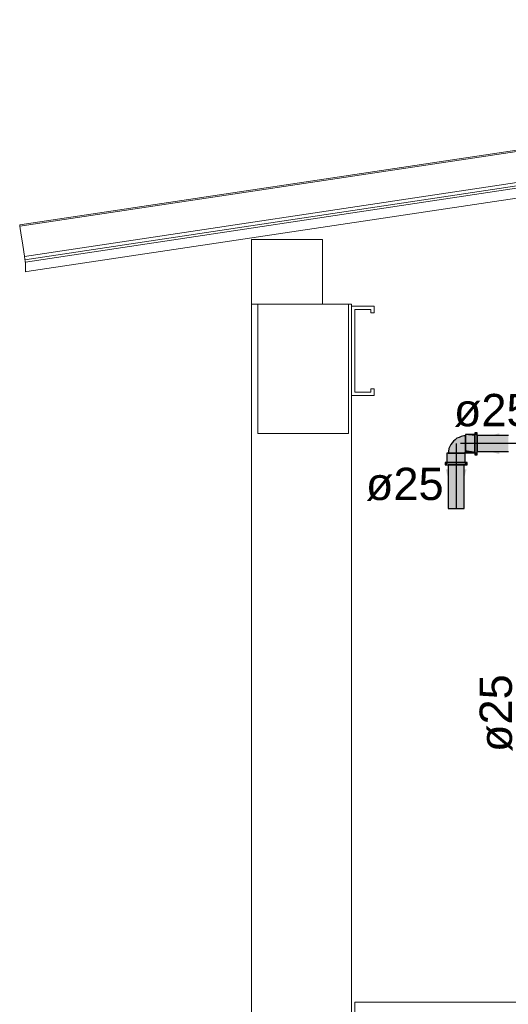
# Model space of a CAD drawing. Header units: millimetres. Extents: x -16331 to -10174, y -4135 to -3584.
# Tile 427 of 456: x -10192.64 to -10189.61, y -4007.09 to -4001. Entities that reach past the tile are written whole.
import ezdxf

# ---------------------------------------------------------------- set-up
doc = ezdxf.new("R2010")
doc.units = ezdxf.units.MM
for name, color, linetype in [('AF-Condutos', 4, 'Continuous'), ('AF-Conexões', 4, 'Continuous'), ('AF-Sentido conduto', 7, 'Continuous'), ('AF-Textos conduto', 7, 'Continuous')]:
    doc.layers.add(name, color=color, linetype=linetype)
for name, color, linetype, lineweight in [('DI-Elementos externos em corte', 9, 'Continuous', 18), ('DI-Elementos externos em vista', 9, 'Continuous', 5), ('IFC-IfcBuildingElementProxy-Contorno', 250, 'Continuous', 5), ('IFC-IfcRoof-Contorno', 250, 'Continuous', 5)]:
    doc.layers.add(name, color=color, linetype=linetype, lineweight=lineweight)
doc.styles.add('Arial', font='arial.ttf', dxfattribs={"height": 100})

msp = doc.modelspace()

# ---------------------------------------------------------------- hatches: boundary and pattern name
at = {"layer": 'AF-Condutos', "linetype": 'Continuous'}
for points in [[(-10189.6134, -4003.5695), (-10189.8066, -4003.5695), (-10189.8066, -4003.5738), (-10189.8066, -4003.5861), (-10189.8066, -4003.6041), (-10189.8066, -4003.6247), (-10189.8066, -4003.6445), (-10189.8066, -4003.66), (-10189.8066, -4003.6684), (-10189.6134, -4003.6684), (-10189.6134, -4003.66), (-10189.6134, -4003.6445), (-10189.6134, -4003.6247), (-10189.6134, -4003.6041), (-10189.6134, -4003.5861), (-10189.6134, -4003.5738)], [(-10189.9866, -4003.7495), (-10189.9866, -4004.0195), (-10189.9823, -4004.0195), (-10189.9701, -4004.0195), (-10189.9521, -4004.0195), (-10189.9314, -4004.0195), (-10189.9116, -4004.0195), (-10189.8962, -4004.0195), (-10189.8877, -4004.0195), (-10189.8877, -4003.7495), (-10189.8962, -4003.7495), (-10189.9116, -4003.7495), (-10189.9314, -4003.7495), (-10189.9521, -4003.7495), (-10189.9701, -4003.7495), (-10189.9823, -4003.7495)]]:
    msp.add_hatch(color=151, dxfattribs=at).paths.add_polyline_path(points)
at = {"layer": 'AF-Conexões', "linetype": 'Continuous'}
for points in [[(-10189.91, -4003.5777), (-10189.9112, -4003.5849), (-10189.9222, -4003.5982), (-10189.9307, -4003.6155), (-10189.9292, -4003.6374), (-10189.9236, -4003.6602), (-10189.9108, -4003.6771), (-10189.8973, -4003.6771), (-10189.9064, -4003.6649), (-10189.9065, -4003.6496), (-10189.9152, -4003.6268), (-10189.9044, -4003.6139), (-10189.9152, -4003.6268), (-10189.9065, -4003.6496), (-10189.9064, -4003.6649), (-10189.8973, -4003.6771), (-10189.8883, -4003.6771), (-10189.8914, -4003.6647), (-10189.8883, -4003.6771), (-10189.8849, -4003.6771), (-10189.8824, -4003.6737), (-10189.879, -4003.6712), (-10189.879, -4003.6679), (-10189.879, -4003.6588), (-10189.8912, -4003.6498), (-10189.8963, -4003.6325), (-10189.8912, -4003.6498), (-10189.879, -4003.6588), (-10189.879, -4003.6453), (-10189.879, -4003.6289), (-10189.8919, -4003.6116), (-10189.899, -4003.5981), (-10189.8919, -4003.6116), (-10189.879, -4003.6289), (-10189.879, -4003.6202), (-10189.879, -4003.6115), (-10189.879, -4003.595), (-10189.8951, -4003.5824), (-10189.879, -4003.595), (-10189.879, -4003.5816), (-10189.879, -4003.5728), (-10189.8958, -4003.5754), (-10189.879, -4003.5728), (-10189.879, -4003.5697), (-10189.8896, -4003.5716), (-10189.9062, -4003.5747), (-10189.9188, -4003.5803), (-10189.9314, -4003.586), (-10189.9422, -4003.5945), (-10189.9531, -4003.603), (-10189.9616, -4003.6139), (-10189.9701, -4003.6248), (-10189.9758, -4003.6374), (-10189.9815, -4003.65), (-10189.9845, -4003.6666), (-10189.9864, -4003.6771), (-10189.9834, -4003.6771), (-10189.9807, -4003.6603), (-10189.9782, -4003.646), (-10189.9725, -4003.6355), (-10189.9613, -4003.6171), (-10189.9725, -4003.6355), (-10189.9782, -4003.646), (-10189.9807, -4003.6603), (-10189.9834, -4003.6771), (-10189.9746, -4003.6771), (-10189.9717, -4003.6527), (-10189.9746, -4003.6771), (-10189.9611, -4003.6771), (-10189.9578, -4003.6585), (-10189.9582, -4003.6377), (-10189.9516, -4003.62), (-10189.9453, -4003.6044), (-10189.9364, -4003.5922), (-10189.922, -4003.583), (-10189.9364, -4003.5922), (-10189.9453, -4003.6044), (-10189.9516, -4003.62), (-10189.9582, -4003.6377), (-10189.9578, -4003.6585), (-10189.9611, -4003.6771), (-10189.9447, -4003.6771), (-10189.9272, -4003.6771), (-10189.942, -4003.6539), (-10189.9446, -4003.6328), (-10189.942, -4003.6539), (-10189.9272, -4003.6771), (-10189.9108, -4003.6771), (-10189.9236, -4003.6602), (-10189.9292, -4003.6374), (-10189.9307, -4003.6155), (-10189.9222, -4003.5982), (-10189.9112, -4003.5849)], [(-10189.8202, -4003.5647), (-10189.8202, -4003.5627), (-10189.879, -4003.5627), (-10189.879, -4003.5647), (-10189.8202, -4003.5703)], [(-10189.879, -4003.5647), (-10189.879, -4003.5697), (-10189.879, -4003.5703), (-10189.879, -4003.5794), (-10189.879, -4003.5911), (-10189.879, -4003.6048), (-10189.879, -4003.6195), (-10189.879, -4003.6342), (-10189.879, -4003.6479), (-10189.879, -4003.6597), (-10189.8202, -4003.6687), (-10189.8202, -4003.6597), (-10189.8202, -4003.6479), (-10189.8202, -4003.6342), (-10189.8202, -4003.6195), (-10189.8202, -4003.6048), (-10189.8202, -4003.5911), (-10189.8202, -4003.5794), (-10189.8202, -4003.5703), (-10189.8608, -4003.5664)], [(-10189.8066, -4003.5538), (-10189.8066, -4003.5515), (-10189.8202, -4003.5515), (-10189.8202, -4003.5538), (-10189.8202, -4003.5606), (-10189.809, -4003.5695), (-10189.8066, -4003.5714), (-10189.8066, -4003.5695), (-10189.8066, -4003.5606)], [(-10189.8202, -4003.5606), (-10189.8202, -4003.5627), (-10189.8202, -4003.5714), (-10189.8202, -4003.5855), (-10189.8202, -4003.6019), (-10189.8202, -4003.6195), (-10189.8202, -4003.6371), (-10189.8202, -4003.6535), (-10189.8202, -4003.6676), (-10189.8192, -4003.6684), (-10189.8066, -4003.6784), (-10189.8066, -4003.6684), (-10189.8066, -4003.6676), (-10189.8066, -4003.6535), (-10189.8066, -4003.6371), (-10189.8066, -4003.6195), (-10189.8066, -4003.6019), (-10189.8066, -4003.5855), (-10189.8066, -4003.5714), (-10189.8176, -4003.5627)], [(-10189.8818, -4003.7359), (-10189.8798, -4003.7359), (-10189.8798, -4003.6771), (-10189.8818, -4003.6771), (-10189.8874, -4003.6771), (-10189.8965, -4003.6771), (-10189.9082, -4003.6771), (-10189.9219, -4003.6771), (-10189.9366, -4003.6771), (-10189.9513, -4003.6771), (-10189.965, -4003.6771), (-10189.9768, -4003.6771), (-10189.9858, -4003.6771), (-10189.9915, -4003.6771), (-10189.9934, -4003.6771), (-10189.9934, -4003.7359), (-10189.9915, -4003.7359), (-10189.9858, -4003.7359), (-10189.9768, -4003.7359), (-10189.965, -4003.7359), (-10189.9513, -4003.7359), (-10189.9366, -4003.7359), (-10189.9219, -4003.7359), (-10189.9082, -4003.7359), (-10189.8965, -4003.7359), (-10189.8874, -4003.7359)], [(-10189.879, -4003.6763), (-10189.8202, -4003.6763), (-10189.8202, -4003.6744), (-10189.8202, -4003.6687), (-10189.8661, -4003.6617), (-10189.8756, -4003.6687), (-10189.876, -4003.669), (-10189.8756, -4003.6687), (-10189.8661, -4003.6617), (-10189.879, -4003.6597), (-10189.879, -4003.6687), (-10189.879, -4003.6712), (-10189.879, -4003.6744)], [(-10189.8202, -4003.6875), (-10189.8066, -4003.6875), (-10189.8066, -4003.6852), (-10189.8066, -4003.6784), (-10189.8092, -4003.6763), (-10189.8202, -4003.6676), (-10189.8202, -4003.6763), (-10189.8202, -4003.6784), (-10189.8202, -4003.6852)], [(-10190.0046, -4003.7359), (-10190.0046, -4003.7495), (-10190.0023, -4003.7495), (-10189.9955, -4003.7495), (-10189.9847, -4003.7359), (-10189.9955, -4003.7359), (-10190.0023, -4003.7359)], [(-10189.9955, -4003.7495), (-10189.9866, -4003.7495), (-10189.9847, -4003.7495), (-10189.9706, -4003.7495), (-10189.9542, -4003.7495), (-10189.9366, -4003.7495), (-10189.919, -4003.7495), (-10189.9026, -4003.7495), (-10189.8885, -4003.7495), (-10189.8777, -4003.7359), (-10189.8885, -4003.7359), (-10189.9026, -4003.7359), (-10189.919, -4003.7359), (-10189.9366, -4003.7359), (-10189.9542, -4003.7359), (-10189.9706, -4003.7359), (-10189.9847, -4003.7359), (-10189.9866, -4003.7383)], [(-10189.8709, -4003.7495), (-10189.8686, -4003.7495), (-10189.8686, -4003.7359), (-10189.8709, -4003.7359), (-10189.8777, -4003.7359), (-10189.8877, -4003.7485), (-10189.8885, -4003.7495), (-10189.8877, -4003.7495), (-10189.8777, -4003.7495)]]:
    msp.add_hatch(color=161, dxfattribs=at).paths.add_polyline_path(points)
at = {"layer": 'AF-Sentido conduto', "linetype": 'Continuous'}
for points in [[(-10189.91, -4003.6191), (-10189.6685, -4003.6838), (-10189.6685, -4003.5544)], [(-10189.9366, -4004.0191), (-10189.8719, -4003.7776), (-10190.0013, -4003.7776)]]:
    msp.add_hatch(color=140, dxfattribs=at).paths.add_polyline_path(points)

# ---------------------------------------------------------------- linework, layer by layer
at = {"layer": 'AF-Condutos'}
for p, q in [((-10189.8066, -4003.5695), (-10189.8066, -4003.5738)), ((-10189.6134, -4003.5695), (-10189.8066, -4003.5695)), ((-10189.8066, -4003.5738), (-10189.8066, -4003.5861)), ((-10189.8066, -4003.5861), (-10189.8066, -4003.6041)), ((-10189.8066, -4003.6041), (-10189.8066, -4003.6247)), ((-10189.8066, -4003.6247), (-10189.8066, -4003.6445)), ((-10189.8066, -4003.6445), (-10189.8066, -4003.66)), ((-10189.8066, -4003.66), (-10189.8066, -4003.6684)), ((-10189.8066, -4003.6684), (-10189.6134, -4003.6684)), ((-10189.9823, -4003.7495), (-10189.9866, -4003.7495)), ((-10189.9866, -4003.7495), (-10189.9866, -4004.0195)), ((-10189.9701, -4003.7495), (-10189.9823, -4003.7495)), ((-10189.9521, -4003.7495), (-10189.9701, -4003.7495)), ((-10189.9314, -4003.7495), (-10189.9521, -4003.7495)), ((-10189.9116, -4003.7495), (-10189.9314, -4003.7495)), ((-10189.8962, -4003.7495), (-10189.9116, -4003.7495)), ((-10189.8877, -4003.7495), (-10189.8962, -4003.7495)), ((-10189.8877, -4004.0195), (-10189.8877, -4003.7495)), ((-10189.9866, -4004.0195), (-10189.9823, -4004.0195)), ((-10189.9823, -4004.0195), (-10189.9701, -4004.0195)), ((-10189.9701, -4004.0195), (-10189.9521, -4004.0195)), ((-10189.9521, -4004.0195), (-10189.9314, -4004.0195)), ((-10189.9314, -4004.0195), (-10189.9116, -4004.0195)), ((-10189.9116, -4004.0195), (-10189.8962, -4004.0195)), ((-10189.8962, -4004.0195), (-10189.8877, -4004.0195))]:
    msp.add_line(p, q, dxfattribs=at)
at = {"layer": 'AF-Conexões'}
for p, q in [((-10189.9422, -4003.5945), (-10189.9531, -4003.603)), ((-10189.9314, -4003.586), (-10189.9422, -4003.5945)), ((-10189.9188, -4003.5803), (-10189.9314, -4003.586)), ((-10189.9062, -4003.5747), (-10189.9188, -4003.5803)), ((-10189.8896, -4003.5716), (-10189.9062, -4003.5747)), ((-10189.879, -4003.5697), (-10189.8896, -4003.5716)), ((-10189.879, -4003.5627), (-10189.879, -4003.5647)), ((-10189.8202, -4003.5627), (-10189.879, -4003.5627)), ((-10189.879, -4003.5647), (-10189.879, -4003.5697)), ((-10189.879, -4003.5697), (-10189.879, -4003.5703)), ((-10189.879, -4003.5728), (-10189.879, -4003.5697)), ((-10189.879, -4003.5703), (-10189.879, -4003.5794)), ((-10189.879, -4003.5816), (-10189.879, -4003.5728)), ((-10189.879, -4003.5794), (-10189.879, -4003.5911)), ((-10189.879, -4003.595), (-10189.879, -4003.5816)), ((-10189.879, -4003.5911), (-10189.879, -4003.6048)), ((-10189.879, -4003.6115), (-10189.879, -4003.595)), ((-10189.8202, -4003.5515), (-10189.8202, -4003.5538)), ((-10189.8066, -4003.5515), (-10189.8202, -4003.5515)), ((-10189.8202, -4003.5538), (-10189.8202, -4003.5606)), ((-10189.8202, -4003.5606), (-10189.8202, -4003.5627)), ((-10189.8202, -4003.5627), (-10189.8202, -4003.5714)), ((-10189.8202, -4003.5647), (-10189.8202, -4003.5627)), ((-10189.8202, -4003.5703), (-10189.8202, -4003.5647)), ((-10189.8202, -4003.5794), (-10189.8202, -4003.5703)), ((-10189.8202, -4003.5714), (-10189.8202, -4003.5855)), ((-10189.8202, -4003.5911), (-10189.8202, -4003.5794)), ((-10189.8202, -4003.5855), (-10189.8202, -4003.6019)), ((-10189.8202, -4003.6048), (-10189.8202, -4003.5911)), ((-10189.8066, -4003.5538), (-10189.8066, -4003.5515)), ((-10189.8066, -4003.5606), (-10189.8066, -4003.5538)), ((-10189.8066, -4003.5695), (-10189.8066, -4003.5606)), ((-10189.8066, -4003.5714), (-10189.8066, -4003.5695)), ((-10189.8066, -4003.5855), (-10189.8066, -4003.5714)), ((-10189.8066, -4003.6019), (-10189.8066, -4003.5855)), ((-10189.9815, -4003.65), (-10189.9845, -4003.6666)), ((-10189.9758, -4003.6374), (-10189.9815, -4003.65)), ((-10189.9701, -4003.6248), (-10189.9758, -4003.6374)), ((-10189.9616, -4003.6139), (-10189.9701, -4003.6248)), ((-10189.9531, -4003.603), (-10189.9616, -4003.6139)), ((-10189.879, -4003.6048), (-10189.879, -4003.6195)), ((-10189.879, -4003.6202), (-10189.879, -4003.6115)), ((-10189.879, -4003.6195), (-10189.879, -4003.6342)), ((-10189.879, -4003.6289), (-10189.879, -4003.6202)), ((-10189.879, -4003.6453), (-10189.879, -4003.6289)), ((-10189.879, -4003.6342), (-10189.879, -4003.6479)), ((-10189.879, -4003.6588), (-10189.879, -4003.6453)), ((-10189.879, -4003.6479), (-10189.879, -4003.6597)), ((-10189.879, -4003.6679), (-10189.879, -4003.6588)), ((-10189.8202, -4003.6019), (-10189.8202, -4003.6195)), ((-10189.8202, -4003.6195), (-10189.8202, -4003.6048)), ((-10189.8202, -4003.6195), (-10189.8202, -4003.6371)), ((-10189.8202, -4003.6342), (-10189.8202, -4003.6195)), ((-10189.8202, -4003.6479), (-10189.8202, -4003.6342)), ((-10189.8202, -4003.6371), (-10189.8202, -4003.6535)), ((-10189.8202, -4003.6597), (-10189.8202, -4003.6479)), ((-10189.8202, -4003.6535), (-10189.8202, -4003.6676)), ((-10189.8066, -4003.6195), (-10189.8066, -4003.6019)), ((-10189.8066, -4003.6371), (-10189.8066, -4003.6195)), ((-10189.8066, -4003.6535), (-10189.8066, -4003.6371)), ((-10189.8066, -4003.6676), (-10189.8066, -4003.6535)), ((-10189.9915, -4003.6771), (-10189.9934, -4003.6771)), ((-10189.9934, -4003.6771), (-10189.9934, -4003.7359)), ((-10189.9858, -4003.6771), (-10189.9915, -4003.6771)), ((-10189.9845, -4003.6666), (-10189.9864, -4003.6771)), ((-10189.9864, -4003.6771), (-10189.9834, -4003.6771)), ((-10189.9768, -4003.6771), (-10189.9858, -4003.6771)), ((-10189.9834, -4003.6771), (-10189.9746, -4003.6771)), ((-10189.965, -4003.6771), (-10189.9768, -4003.6771)), ((-10189.9746, -4003.6771), (-10189.9611, -4003.6771)), ((-10189.9513, -4003.6771), (-10189.965, -4003.6771)), ((-10189.9611, -4003.6771), (-10189.9447, -4003.6771)), ((-10189.9366, -4003.6771), (-10189.9513, -4003.6771)), ((-10189.9447, -4003.6771), (-10189.9272, -4003.6771)), ((-10189.9219, -4003.6771), (-10189.9366, -4003.6771)), ((-10189.9272, -4003.6771), (-10189.9108, -4003.6771)), ((-10189.9082, -4003.6771), (-10189.9219, -4003.6771)), ((-10189.9108, -4003.6771), (-10189.8973, -4003.6771)), ((-10189.8965, -4003.6771), (-10189.9082, -4003.6771)), ((-10189.8973, -4003.6771), (-10189.8883, -4003.6771)), ((-10189.8874, -4003.6771), (-10189.8965, -4003.6771)), ((-10189.8883, -4003.6771), (-10189.8849, -4003.6771)), ((-10189.8818, -4003.6771), (-10189.8874, -4003.6771)), ((-10189.8849, -4003.6771), (-10189.8824, -4003.6737)), ((-10189.8824, -4003.6737), (-10189.879, -4003.6712)), ((-10189.8798, -4003.6771), (-10189.8818, -4003.6771)), ((-10189.8798, -4003.7359), (-10189.8798, -4003.6771)), ((-10189.879, -4003.6597), (-10189.879, -4003.6687)), ((-10189.879, -4003.6712), (-10189.879, -4003.6679)), ((-10189.879, -4003.6687), (-10189.879, -4003.6712)), ((-10189.879, -4003.6712), (-10189.879, -4003.6744)), ((-10189.879, -4003.6744), (-10189.879, -4003.6763)), ((-10189.879, -4003.6763), (-10189.8202, -4003.6763)), ((-10189.8202, -4003.6687), (-10189.8202, -4003.6597)), ((-10189.8202, -4003.6676), (-10189.8202, -4003.6763)), ((-10189.8202, -4003.6744), (-10189.8202, -4003.6687)), ((-10189.8202, -4003.6763), (-10189.8202, -4003.6744)), ((-10189.8202, -4003.6763), (-10189.8202, -4003.6784)), ((-10189.8202, -4003.6784), (-10189.8202, -4003.6852)), ((-10189.8202, -4003.6852), (-10189.8202, -4003.6875)), ((-10189.8202, -4003.6875), (-10189.8066, -4003.6875)), ((-10189.8066, -4003.6684), (-10189.8066, -4003.6676)), ((-10189.8066, -4003.6784), (-10189.8066, -4003.6684)), ((-10189.8066, -4003.6852), (-10189.8066, -4003.6784)), ((-10189.8066, -4003.6875), (-10189.8066, -4003.6852)), ((-10190.0023, -4003.7359), (-10190.0046, -4003.7359)), ((-10190.0046, -4003.7359), (-10190.0046, -4003.7495)), ((-10190.0046, -4003.7495), (-10190.0023, -4003.7495)), ((-10189.9955, -4003.7359), (-10190.0023, -4003.7359)), ((-10190.0023, -4003.7495), (-10189.9955, -4003.7495)), ((-10189.9847, -4003.7359), (-10189.9955, -4003.7359)), ((-10189.9955, -4003.7495), (-10189.9866, -4003.7495)), ((-10189.9934, -4003.7359), (-10189.9915, -4003.7359)), ((-10189.9915, -4003.7359), (-10189.9858, -4003.7359)), ((-10189.9866, -4003.7495), (-10189.9847, -4003.7495)), ((-10189.9858, -4003.7359), (-10189.9768, -4003.7359)), ((-10189.9706, -4003.7359), (-10189.9847, -4003.7359)), ((-10189.9847, -4003.7495), (-10189.9706, -4003.7495)), ((-10189.9768, -4003.7359), (-10189.965, -4003.7359)), ((-10189.9542, -4003.7359), (-10189.9706, -4003.7359)), ((-10189.9706, -4003.7495), (-10189.9542, -4003.7495)), ((-10189.965, -4003.7359), (-10189.9513, -4003.7359)), ((-10189.9366, -4003.7359), (-10189.9542, -4003.7359)), ((-10189.9542, -4003.7495), (-10189.9366, -4003.7495)), ((-10189.9513, -4003.7359), (-10189.9366, -4003.7359)), ((-10189.919, -4003.7359), (-10189.9366, -4003.7359)), ((-10189.9366, -4003.7359), (-10189.9219, -4003.7359)), ((-10189.9366, -4003.7495), (-10189.919, -4003.7495)), ((-10189.9219, -4003.7359), (-10189.9082, -4003.7359)), ((-10189.9026, -4003.7359), (-10189.919, -4003.7359)), ((-10189.919, -4003.7495), (-10189.9026, -4003.7495)), ((-10189.9082, -4003.7359), (-10189.8965, -4003.7359)), ((-10189.8885, -4003.7359), (-10189.9026, -4003.7359)), ((-10189.9026, -4003.7495), (-10189.8885, -4003.7495)), ((-10189.8965, -4003.7359), (-10189.8874, -4003.7359)), ((-10189.8777, -4003.7359), (-10189.8885, -4003.7359)), ((-10189.8885, -4003.7495), (-10189.8877, -4003.7495)), ((-10189.8877, -4003.7495), (-10189.8777, -4003.7495)), ((-10189.8874, -4003.7359), (-10189.8818, -4003.7359)), ((-10189.8818, -4003.7359), (-10189.8798, -4003.7359)), ((-10189.8709, -4003.7359), (-10189.8777, -4003.7359)), ((-10189.8777, -4003.7495), (-10189.8709, -4003.7495)), ((-10189.8686, -4003.7359), (-10189.8709, -4003.7359)), ((-10189.8709, -4003.7495), (-10189.8686, -4003.7495)), ((-10189.8686, -4003.7495), (-10189.8686, -4003.7359))]:
    msp.add_line(p, q, dxfattribs=at)
at = {"layer": 'AF-Sentido conduto'}
for points in [[(-10189.9366, -4003.6191), (-10189.9366, -4004.0191)], [(-10189.51, -4003.6191), (-10189.91, -4003.6191)]]:
    msp.add_lwpolyline(points, dxfattribs=at)
at = {"layer": 'DI-Elementos externos em corte'}
for p, q in [((-10191.2072, -4002.2707), (-10184.1468, -4001.2117)), ((-10184.7902, -4001.2879), (-10192.6093, -4002.4608)), ((-10185.404, -4001.415), (-10192.6034, -4002.4949)), ((-10192.5953, -4002.5544), (-10185.404, -4001.4757)), ((-10192.6064, -4002.4806), (-10191.2072, -4002.2707)), ((-10191.2034, -4002.3556), (-10191.2034, -4002.4146)), ((-10191.1385, -4002.3556), (-10191.2034, -4002.3556)), ((-10190.7634, -4002.3556), (-10191.1385, -4002.3556)), ((-10190.7634, -4002.4146), (-10190.7634, -4002.3556)), ((-10191.2034, -4002.4146), (-10191.2034, -4002.7556)), ((-10190.7634, -4002.7556), (-10190.7634, -4002.4146)), ((-10192.6093, -4002.4608), (-10192.6069, -4002.4773)), ((-10192.6069, -4002.4773), (-10192.6064, -4002.4806)), ((-10192.6034, -4002.4949), (-10192.6034, -4002.5006)), ((-10192.6034, -4002.5006), (-10192.6034, -4002.5028)), ((-10192.6034, -4002.5028), (-10192.6034, -4002.504)), ((-10192.6034, -4002.504), (-10192.6034, -4002.5057)), ((-10192.6034, -4002.5057), (-10192.6034, -4002.5556)), ((-10192.6034, -4002.5556), (-10192.5953, -4002.5544)), ((-10191.2038, -4002.7556), (-10191.2038, -4003.9473)), ((-10191.2034, -4002.7556), (-10191.2038, -4002.7556)), ((-10191.1638, -4002.7556), (-10191.2034, -4002.7556)), ((-10191.2034, -4002.7556), (-10191.1638, -4002.7556)), ((-10191.1114, -4002.7556), (-10191.1638, -4002.7556)), ((-10191.1638, -4002.7556), (-10191.1385, -4002.7556)), ((-10191.1638, -4002.7556), (-10191.1638, -4002.8758)), ((-10190.7634, -4002.7556), (-10191.1638, -4002.7556)), ((-10191.1385, -4002.7556), (-10190.7634, -4002.7556)), ((-10190.7634, -4002.7556), (-10191.1114, -4002.7556)), ((-10190.6038, -4002.7556), (-10190.7634, -4002.7556)), ((-10190.6879, -4002.7556), (-10190.7634, -4002.7556)), ((-10190.6038, -4002.7556), (-10190.6879, -4002.7556)), ((-10190.5838, -4002.7556), (-10190.6038, -4002.7556)), ((-10190.6038, -4003.4354), (-10190.6038, -4002.7556)), ((-10190.5838, -4002.7687), (-10190.5838, -4002.7556)), ((-10190.4646, -4002.7687), (-10190.5838, -4002.7687)), ((-10190.5838, -4002.7687), (-10190.5838, -4002.851)), ((-10190.5838, -4003.3207), (-10190.5838, -4002.7687)), ((-10190.5638, -4002.7887), (-10190.4787, -4002.7887)), ((-10190.5638, -4002.865), (-10190.5638, -4002.7887)), ((-10190.4787, -4002.7887), (-10190.4638, -4002.7887)), ((-10190.4438, -4002.7687), (-10190.4646, -4002.7687)), ((-10190.4638, -4002.7887), (-10190.4638, -4002.7917)), ((-10190.4638, -4002.7917), (-10190.4638, -4002.8087)), ((-10190.4438, -4002.7747), (-10190.4438, -4002.7687)), ((-10190.4438, -4002.8087), (-10190.4438, -4002.7747)), ((-10190.5838, -4002.851), (-10190.5838, -4003.3207)), ((-10190.5638, -4003.3007), (-10190.5638, -4002.865)), ((-10190.4638, -4002.8087), (-10190.4467, -4002.8087)), ((-10190.4467, -4002.8087), (-10190.4438, -4002.8087)), ((-10191.1638, -4002.8758), (-10191.1638, -4003.5556)), ((-10190.4638, -4003.2807), (-10190.4638, -4003.2837)), ((-10190.4467, -4003.2807), (-10190.4638, -4003.2807)), ((-10190.4638, -4003.2837), (-10190.4638, -4003.3007)), ((-10190.4438, -4003.2807), (-10190.4467, -4003.2807)), ((-10190.4438, -4003.2867), (-10190.4438, -4003.2807)), ((-10190.4438, -4003.3207), (-10190.4438, -4003.2867)), ((-10190.5838, -4003.3207), (-10190.4646, -4003.3207)), ((-10190.5838, -4003.5556), (-10190.5838, -4003.3207)), ((-10190.4787, -4003.3007), (-10190.5638, -4003.3007)), ((-10190.4638, -4003.3007), (-10190.4787, -4003.3007)), ((-10190.4646, -4003.3207), (-10190.4438, -4003.3207)), ((-10190.6038, -4003.5556), (-10190.6038, -4003.4354)), ((-10191.1638, -4003.5556), (-10191.0796, -4003.5556)), ((-10191.0796, -4003.5556), (-10190.6038, -4003.5556)), ((-10190.5838, -4003.9473), (-10190.5838, -4003.5556)), ((-10191.2038, -4003.9473), (-10191.2038, -4007.7071)), ((-10190.5838, -4010.7556), (-10190.5838, -4003.9473))]:
    msp.add_line(p, q, dxfattribs=at)
at = {"layer": 'DI-Elementos externos em corte', "lineweight": 5}
for p, q in [((-10191.2072, -4002.2707), (-10184.1468, -4001.2117)), ((-10184.7902, -4001.2879), (-10192.6093, -4002.4608)), ((-10185.404, -4001.415), (-10192.6034, -4002.4949)), ((-10192.5953, -4002.5544), (-10185.404, -4001.4757)), ((-10192.6064, -4002.4806), (-10191.2072, -4002.2707)), ((-10191.2034, -4002.3556), (-10191.2034, -4002.4146)), ((-10191.1385, -4002.3556), (-10191.2034, -4002.3556)), ((-10190.7634, -4002.3556), (-10191.1385, -4002.3556)), ((-10190.7634, -4002.4146), (-10190.7634, -4002.3556)), ((-10191.2034, -4002.4146), (-10191.2034, -4002.7556)), ((-10190.7634, -4002.7556), (-10190.7634, -4002.4146)), ((-10192.6093, -4002.4608), (-10192.6069, -4002.4773)), ((-10192.6069, -4002.4773), (-10192.6064, -4002.4806)), ((-10192.6034, -4002.4949), (-10192.6034, -4002.5006)), ((-10192.6034, -4002.5006), (-10192.6034, -4002.5028)), ((-10192.6034, -4002.5028), (-10192.6034, -4002.504)), ((-10192.6034, -4002.504), (-10192.6034, -4002.5057)), ((-10192.6034, -4002.5057), (-10192.6034, -4002.5556)), ((-10192.6034, -4002.5556), (-10192.5953, -4002.5544)), ((-10191.2038, -4002.7556), (-10191.2038, -4003.9473)), ((-10191.2034, -4002.7556), (-10191.2038, -4002.7556)), ((-10191.1638, -4002.7556), (-10191.2034, -4002.7556)), ((-10191.2034, -4002.7556), (-10191.1638, -4002.7556)), ((-10191.1114, -4002.7556), (-10191.1638, -4002.7556)), ((-10191.1638, -4002.7556), (-10191.1385, -4002.7556)), ((-10191.1638, -4002.7556), (-10191.1638, -4002.8758)), ((-10190.7634, -4002.7556), (-10191.1638, -4002.7556)), ((-10191.1385, -4002.7556), (-10190.7634, -4002.7556)), ((-10190.7634, -4002.7556), (-10191.1114, -4002.7556)), ((-10190.6038, -4002.7556), (-10190.7634, -4002.7556)), ((-10190.6879, -4002.7556), (-10190.7634, -4002.7556)), ((-10190.6038, -4002.7556), (-10190.6879, -4002.7556)), ((-10190.5838, -4002.7556), (-10190.6038, -4002.7556)), ((-10190.6038, -4003.4354), (-10190.6038, -4002.7556)), ((-10190.5838, -4002.7687), (-10190.5838, -4002.7556)), ((-10190.4646, -4002.7687), (-10190.5838, -4002.7687)), ((-10190.5838, -4002.7687), (-10190.5838, -4002.851)), ((-10190.5838, -4003.3207), (-10190.5838, -4002.7687)), ((-10190.5638, -4002.7887), (-10190.4787, -4002.7887)), ((-10190.5638, -4002.865), (-10190.5638, -4002.7887)), ((-10190.4787, -4002.7887), (-10190.4638, -4002.7887)), ((-10190.4438, -4002.7687), (-10190.4646, -4002.7687)), ((-10190.4638, -4002.7887), (-10190.4638, -4002.7917)), ((-10190.4638, -4002.7917), (-10190.4638, -4002.8087)), ((-10190.4438, -4002.7747), (-10190.4438, -4002.7687)), ((-10190.4438, -4002.8087), (-10190.4438, -4002.7747)), ((-10190.5838, -4002.851), (-10190.5838, -4003.3207)), ((-10190.5638, -4003.3007), (-10190.5638, -4002.865)), ((-10190.4638, -4002.8087), (-10190.4467, -4002.8087)), ((-10190.4467, -4002.8087), (-10190.4438, -4002.8087)), ((-10191.1638, -4002.8758), (-10191.1638, -4003.5556)), ((-10190.4638, -4003.2807), (-10190.4638, -4003.2837)), ((-10190.4467, -4003.2807), (-10190.4638, -4003.2807)), ((-10190.4638, -4003.2837), (-10190.4638, -4003.3007)), ((-10190.4438, -4003.2807), (-10190.4467, -4003.2807)), ((-10190.4438, -4003.2867), (-10190.4438, -4003.2807)), ((-10190.4438, -4003.3207), (-10190.4438, -4003.2867)), ((-10190.5838, -4003.3207), (-10190.4646, -4003.3207)), ((-10190.5838, -4003.5556), (-10190.5838, -4003.3207)), ((-10190.4787, -4003.3007), (-10190.5638, -4003.3007)), ((-10190.4638, -4003.3007), (-10190.4787, -4003.3007)), ((-10190.4646, -4003.3207), (-10190.4438, -4003.3207)), ((-10190.6038, -4003.5556), (-10190.6038, -4003.4354)), ((-10191.1638, -4003.5556), (-10191.0796, -4003.5556)), ((-10191.0796, -4003.5556), (-10190.6038, -4003.5556)), ((-10190.5838, -4003.9473), (-10190.5838, -4003.5556)), ((-10191.2038, -4003.9473), (-10191.2038, -4007.7071)), ((-10190.5838, -4010.7556), (-10190.5838, -4003.9473))]:
    msp.add_line(p, q, dxfattribs=at)
at = {"layer": 'DI-Elementos externos em vista'}
for p, q in [((-10184.1793, -4000.9951), (-10192.6389, -4002.264)), ((-10184.1779, -4001.0039), (-10192.6375, -4002.2729)), ((-10192.6093, -4002.4608), (-10184.7902, -4001.2879)), ((-10192.6389, -4002.264), (-10192.6375, -4002.2729)), ((-10192.6375, -4002.2729), (-10192.6353, -4002.2874)), ((-10192.6353, -4002.2874), (-10192.6313, -4002.3143)), ((-10192.6313, -4002.3143), (-10192.62, -4002.3898)), ((-10192.62, -4002.3898), (-10192.6096, -4002.4588)), ((-10192.6096, -4002.4588), (-10192.6093, -4002.4608)), ((-10192.6064, -4002.4806), (-10192.6056, -4002.4858)), ((-10192.6056, -4002.4858), (-10192.6042, -4002.495)), ((-10192.6042, -4002.495), (-10192.6034, -4002.5006)), ((-10184.1642, -4007.0756), (-10190.5642, -4007.0756)), ((-10190.5642, -4007.0756), (-10190.5642, -4007.1556))]:
    msp.add_line(p, q, dxfattribs=at)
at = {"layer": 'IFC-IfcBuildingElementProxy-Contorno', "lineweight": 5}
for p, q in [((-10184.1642, -4007.0756), (-10190.5642, -4007.0756)), ((-10190.5642, -4007.0756), (-10190.5642, -4007.1556))]:
    msp.add_line(p, q, dxfattribs=at)
at = {"layer": 'IFC-IfcRoof-Contorno', "lineweight": 5}
for p, q in [((-10184.1793, -4000.9951), (-10192.6389, -4002.264)), ((-10184.1779, -4001.0039), (-10192.6375, -4002.2729)), ((-10192.6093, -4002.4608), (-10184.7902, -4001.2879)), ((-10192.6389, -4002.264), (-10192.6375, -4002.2729)), ((-10192.6375, -4002.2729), (-10192.6353, -4002.2874)), ((-10192.6353, -4002.2874), (-10192.6313, -4002.3143)), ((-10192.6313, -4002.3143), (-10192.62, -4002.3898)), ((-10192.62, -4002.3898), (-10192.6096, -4002.4588)), ((-10192.6096, -4002.4588), (-10192.6093, -4002.4608)), ((-10192.6064, -4002.4806), (-10192.6056, -4002.4858)), ((-10192.6056, -4002.4858), (-10192.6042, -4002.495)), ((-10192.6042, -4002.495), (-10192.6034, -4002.5006))]:
    msp.add_line(p, q, dxfattribs=at)

# ---------------------------------------------------------------- texts
at = {"layer": 'AF-Textos conduto', "char_height": 0.2, "width": 0.962805, "attachment_point": 8, "line_spacing_factor": 0.6, "style": 'Arial'}
for insert in [(-10189.71, -4003.5166), (-10190.2548, -4003.9734)]:
    msp.add_mtext('ø25', dxfattribs=dict(at, insert=insert))
at = {"layer": 'AF-Textos conduto', "insert": (-10189.5859, -4005.2871), "char_height": 0.2, "width": 0.962805, "attachment_point": 8, "rotation": 90.00021, "line_spacing_factor": 0.6, "style": 'Arial'}
msp.add_mtext('ø25', dxfattribs=at)

doc.saveas('drawing.dxf')
